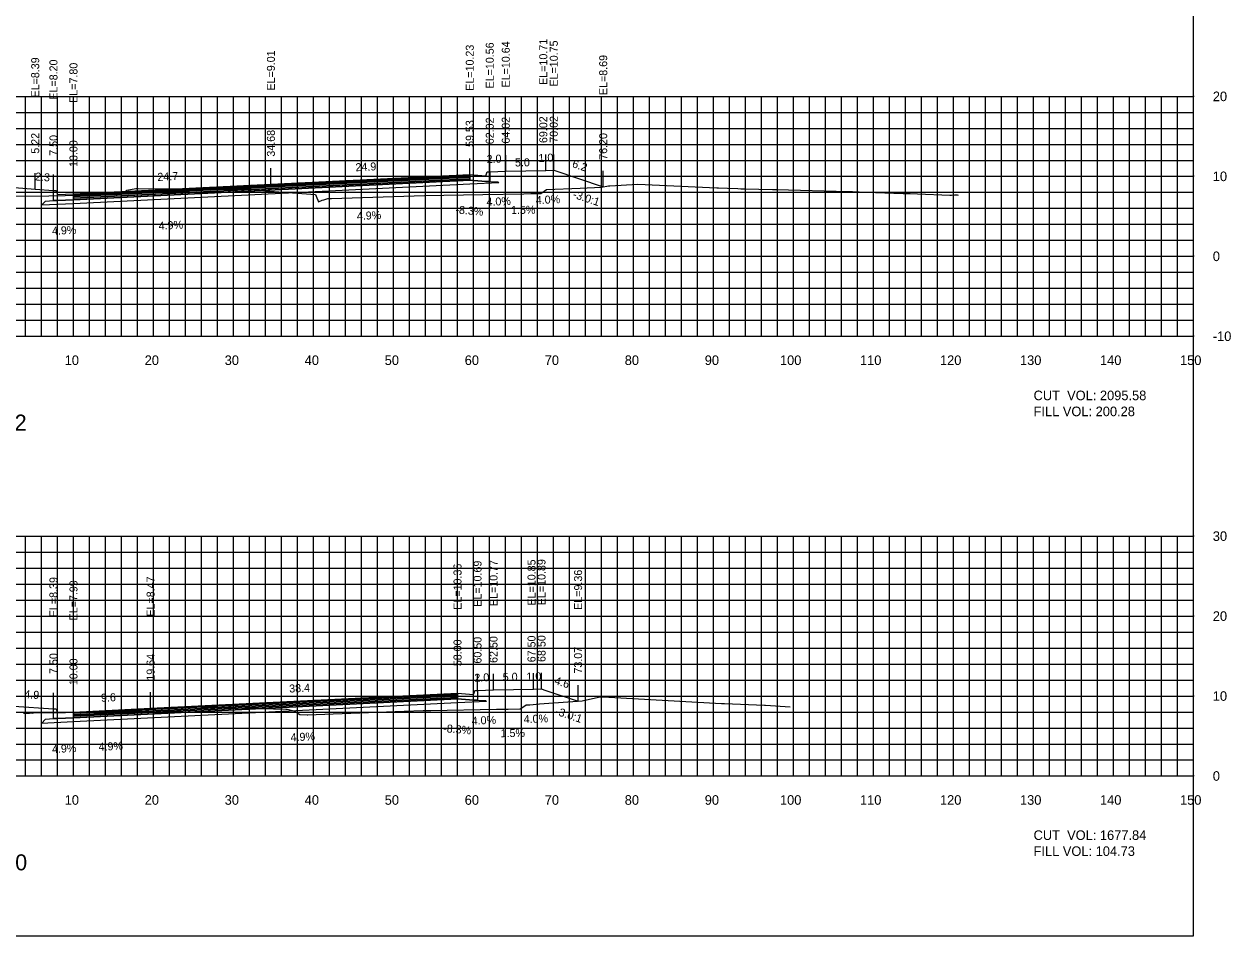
# Model space of a CAD drawing. Extents: x 1797419 to 1809236, y 248759 to 251512.
# Drawn here: x 1806034.8 to 1806185.7, y 250079.4 to 250193.5 of the extents above; entities that cross this region are included whole.
import ezdxf

# ---------------------------------------------------------------- set-up
doc = ezdxf.new("R2010")
doc.units = 0
for name, color, linetype in [('1', 7, 'Continuous'), ('10', 7, 'Continuous'), ('3', 7, 'Continuous'), ('31', 7, 'Continuous'), ('4', 7, 'Continuous'), ('60', 7, 'Continuous'), ('ANNO-TXT', 7, 'Continuous'), ('BASE', 7, 'Continuous'), ('CL-CNST', 7, 'Continuous'), ('Level 62', 7, 'Continuous'), ('LOWER BINDER', 7, 'Continuous'), ('M-ROADS', 7, 'Continuous'), ('UPPER BINDER', 7, 'Continuous'), ('WEARING', 7, 'Continuous')]:
    doc.layers.add(name, color=color, linetype=linetype)

msp = doc.modelspace()

# ---------------------------------------------------------------- linework, layer by layer
for p, q in [((1806090.53, 250174.66), (1806090.53, 250176.66)), ((1806093.03, 250174.99), (1806093.03, 250176.99)), ((1806095.03, 250175.07), (1806095.03, 250177.07)), ((1806100.03, 250175.14), (1806100.03, 250177.14)), ((1806101.03, 250175.18), (1806101.03, 250177.18)), ((1806036.22, 250172.82), (1806036.22, 250174.82)), ((1806038.5, 250172.64), (1806038.5, 250174.64)), ((1806065.68, 250173.44), (1806065.68, 250175.44)), ((1806107.21, 250173.12), (1806107.21, 250175.12)), ((1806041, 250172.23), (1806041, 250174.23)), ((1806041, 250172.23), (1806041, 250174.23)), ((1806089, 250109.79), (1806089, 250111.79)), ((1806091.5, 250110.12), (1806091.5, 250112.12)), ((1806093.5, 250110.2), (1806093.5, 250112.2)), ((1806098.5, 250110.28), (1806098.5, 250112.28)), ((1806099.5, 250110.32), (1806099.5, 250112.32)), ((1806038.5, 250107.82), (1806038.5, 250109.82)), ((1806050.64, 250107.9), (1806050.64, 250109.9)), ((1806104.07, 250108.79), (1806104.07, 250110.79)), ((1806041, 250107.42), (1806041, 250109.42))]:
    msp.add_line(p, q)
for points in [[(1805881, 250079.43), (1806181, 250079.43), (1806181, 250269.43), (1805881, 250269.43)], [(1806090.53, 250174.66), (1806092.53, 250174.49), (1806092.7, 250174.99), (1806093.03, 250174.99), (1806093.03, 250173.78), (1806092.53, 250173.78), (1806090.53, 250173.94)], [(1806038.5, 250172.64), (1806038.83, 250172.64), (1806039, 250172.14), (1806041, 250172.23), (1806041, 250171.51), (1806039, 250171.42), (1806038.5, 250171.42)], [(1806089, 250109.79), (1806091, 250109.62), (1806091.17, 250110.12), (1806091.5, 250110.12), (1806091.5, 250108.91), (1806091, 250108.91), (1806089, 250109.07)], [(1806038.5, 250107.82), (1806038.83, 250107.82), (1806039, 250107.32), (1806041, 250107.42), (1806041, 250106.7), (1806039, 250106.6), (1806038.5, 250106.6)]]:
    msp.add_lwpolyline(points, close=True)
at = {"layer": '60'}
for p, q in [((1806181, 250154.43), (1806181, 250184.43)), ((1806181.06, 250184.43), (1806181, 250184.43)), ((1806181.06, 250174.43), (1806181, 250174.43)), ((1806181.06, 250164.43), (1806181, 250164.43)), ((1805881, 250154.43), (1806181, 250154.43)), ((1806041, 250154.37), (1806041, 250154.43)), ((1806051, 250154.37), (1806051, 250154.43)), ((1806061, 250154.37), (1806061, 250154.43)), ((1806071, 250154.37), (1806071, 250154.43)), ((1806081, 250154.37), (1806081, 250154.43)), ((1806091, 250154.37), (1806091, 250154.43)), ((1806101, 250154.37), (1806101, 250154.43)), ((1806111, 250154.37), (1806111, 250154.43)), ((1806121, 250154.37), (1806121, 250154.43)), ((1806131, 250154.37), (1806131, 250154.43)), ((1806141, 250154.37), (1806141, 250154.43)), ((1806151, 250154.37), (1806151, 250154.43)), ((1806161, 250154.37), (1806161, 250154.43)), ((1806171, 250154.37), (1806171, 250154.43)), ((1806181, 250154.37), (1806181, 250154.43)), ((1806181.06, 250154.43), (1806181, 250154.43)), ((1806181, 250099.43), (1806181, 250129.43)), ((1806181.06, 250129.43), (1806181, 250129.43)), ((1806181.06, 250119.43), (1806181, 250119.43)), ((1806181.06, 250109.43), (1806181, 250109.43)), ((1805881, 250099.43), (1806181, 250099.43)), ((1806041, 250099.37), (1806041, 250099.43)), ((1806051, 250099.37), (1806051, 250099.43)), ((1806061, 250099.37), (1806061, 250099.43)), ((1806071, 250099.37), (1806071, 250099.43)), ((1806081, 250099.37), (1806081, 250099.43)), ((1806091, 250099.37), (1806091, 250099.43)), ((1806101, 250099.37), (1806101, 250099.43)), ((1806111, 250099.37), (1806111, 250099.43)), ((1806121, 250099.37), (1806121, 250099.43)), ((1806131, 250099.37), (1806131, 250099.43)), ((1806141, 250099.37), (1806141, 250099.43)), ((1806151, 250099.37), (1806151, 250099.43)), ((1806161, 250099.37), (1806161, 250099.43)), ((1806171, 250099.37), (1806171, 250099.43)), ((1806181, 250099.37), (1806181, 250099.43)), ((1806181.06, 250099.43), (1806181, 250099.43))]:
    msp.add_line(p, q, dxfattribs=at)
at = {"layer": 'BASE'}
for points in [[(1806041, 250171.51), (1806090.53, 250173.94), (1806092.53, 250173.78), (1806093.03, 250173.78), (1806094.03, 250173.75), (1806094.17, 250173.61), (1806090.53, 250173.44), (1806041, 250171.01), (1806036.99, 250170.82), (1806037.5, 250171.33), (1806038.5, 250171.42), (1806039, 250171.42)], [(1806041, 250106.7), (1806089, 250109.07), (1806091, 250108.91), (1806091.5, 250108.91), (1806092.5, 250108.89), (1806092.64, 250108.75), (1806089, 250108.57), (1806041, 250106.2), (1806036.99, 250106.01), (1806037.5, 250106.52), (1806038.5, 250106.6), (1806039, 250106.6)]]:
    msp.add_lwpolyline(points, close=True, dxfattribs=at)
at = {"layer": 'CL-CNST'}
for points in [[(1806031, 250173.25), (1806036.22, 250172.82), (1806038.5, 250172.64), (1806038.83, 250172.64), (1806038.83, 250172.63), (1806039, 250172.14), (1806041, 250172.23), (1806041, 250172.23), (1806065.68, 250173.44), (1806090.53, 250174.66), (1806092.53, 250174.49), (1806092.61, 250174.74), (1806092.7, 250174.99), (1806093.03, 250174.99), (1806095.03, 250175.07), (1806100.03, 250175.14), (1806100.99, 250175.18), (1806101.03, 250175.18), (1806107.21, 250173.12)], [(1806033.56, 250108.17), (1806038.5, 250107.82), (1806038.55, 250107.82), (1806038.83, 250107.82), (1806039, 250107.32), (1806041, 250107.42), (1806050.64, 250107.9), (1806089, 250109.79), (1806091, 250109.62), (1806091.08, 250109.85), (1806091.17, 250110.12), (1806091.44, 250110.12), (1806091.5, 250110.12), (1806093.5, 250110.2), (1806098.5, 250110.28), (1806099.5, 250110.32), (1806099.79, 250110.22), (1806104.07, 250108.79)]]:
    msp.add_lwpolyline(points, dxfattribs=at)
at = {"layer": 'Level 62'}
for p, q in [((1805881, 250184.43), (1806181, 250184.43)), ((1806035, 250154.43), (1806035, 250184.43)), ((1806037, 250154.43), (1806037, 250184.43)), ((1806039, 250154.43), (1806039, 250184.43)), ((1806041, 250154.43), (1806041, 250184.43)), ((1806043, 250154.43), (1806043, 250184.43)), ((1806045, 250154.43), (1806045, 250184.43)), ((1806047, 250154.43), (1806047, 250184.43)), ((1806049, 250154.43), (1806049, 250184.43)), ((1806051, 250154.43), (1806051, 250184.43)), ((1806053, 250154.43), (1806053, 250184.43)), ((1806055, 250154.43), (1806055, 250184.43)), ((1806057, 250154.43), (1806057, 250184.43)), ((1806059, 250154.43), (1806059, 250184.43)), ((1806061, 250154.43), (1806061, 250184.43)), ((1806063, 250154.43), (1806063, 250184.43)), ((1806065, 250154.43), (1806065, 250184.43)), ((1806067, 250154.43), (1806067, 250184.43)), ((1806069, 250154.43), (1806069, 250184.43)), ((1806071, 250154.43), (1806071, 250184.43)), ((1806073, 250154.43), (1806073, 250184.43)), ((1806075, 250154.43), (1806075, 250184.43)), ((1806077, 250154.43), (1806077, 250184.43)), ((1806079, 250154.43), (1806079, 250184.43)), ((1806081, 250154.43), (1806081, 250184.43)), ((1806083, 250154.43), (1806083, 250184.43)), ((1806085, 250154.43), (1806085, 250184.43)), ((1806087, 250154.43), (1806087, 250184.43)), ((1806089, 250154.43), (1806089, 250184.43)), ((1806091, 250154.43), (1806091, 250184.43)), ((1806093, 250154.43), (1806093, 250184.43)), ((1806095, 250154.43), (1806095, 250184.43)), ((1806097, 250154.43), (1806097, 250184.43)), ((1806099, 250154.43), (1806099, 250184.43)), ((1806101, 250154.43), (1806101, 250184.43)), ((1806103, 250154.43), (1806103, 250184.43)), ((1806105, 250154.43), (1806105, 250184.43)), ((1806107, 250154.43), (1806107, 250184.43)), ((1806109, 250154.43), (1806109, 250184.43)), ((1806111, 250154.43), (1806111, 250184.43)), ((1806113, 250154.43), (1806113, 250184.43)), ((1806115, 250154.43), (1806115, 250184.43)), ((1806117, 250154.43), (1806117, 250184.43)), ((1806119, 250154.43), (1806119, 250184.43)), ((1806121, 250154.43), (1806121, 250184.43)), ((1806123, 250154.43), (1806123, 250184.43)), ((1806125, 250154.43), (1806125, 250184.43)), ((1806127, 250154.43), (1806127, 250184.43)), ((1806129, 250154.43), (1806129, 250184.43)), ((1806131, 250154.43), (1806131, 250184.43)), ((1806133, 250154.43), (1806133, 250184.43)), ((1806135, 250154.43), (1806135, 250184.43)), ((1806137, 250154.43), (1806137, 250184.43)), ((1806139, 250154.43), (1806139, 250184.43)), ((1806141, 250154.43), (1806141, 250184.43)), ((1806143, 250154.43), (1806143, 250184.43)), ((1806145, 250154.43), (1806145, 250184.43)), ((1806147, 250154.43), (1806147, 250184.43)), ((1806149, 250154.43), (1806149, 250184.43)), ((1806151, 250154.43), (1806151, 250184.43)), ((1806153, 250154.43), (1806153, 250184.43)), ((1806155, 250154.43), (1806155, 250184.43)), ((1806157, 250154.43), (1806157, 250184.43)), ((1806159, 250154.43), (1806159, 250184.43)), ((1806161, 250154.43), (1806161, 250184.43)), ((1806163, 250154.43), (1806163, 250184.43)), ((1806165, 250154.43), (1806165, 250184.43)), ((1806167, 250154.43), (1806167, 250184.43)), ((1806169, 250154.43), (1806169, 250184.43)), ((1806171, 250154.43), (1806171, 250184.43)), ((1806173, 250154.43), (1806173, 250184.43)), ((1806175, 250154.43), (1806175, 250184.43)), ((1806177, 250154.43), (1806177, 250184.43)), ((1806179, 250154.43), (1806179, 250184.43)), ((1806181, 250154.43), (1806181, 250184.43)), ((1805881, 250182.43), (1806181, 250182.43)), ((1805881, 250180.43), (1806181, 250180.43)), ((1805881, 250178.43), (1806181, 250178.43)), ((1805881, 250176.43), (1806181, 250176.43)), ((1805881, 250174.43), (1806181, 250174.43)), ((1805881, 250172.43), (1806181, 250172.43)), ((1805881, 250170.43), (1806181, 250170.43)), ((1805881, 250168.43), (1806181, 250168.43)), ((1805881, 250166.43), (1806181, 250166.43)), ((1805881, 250164.43), (1806181, 250164.43)), ((1805881, 250162.43), (1806181, 250162.43)), ((1805881, 250160.43), (1806181, 250160.43)), ((1805881, 250158.43), (1806181, 250158.43)), ((1805881, 250156.43), (1806181, 250156.43)), ((1805881, 250154.43), (1806181, 250154.43)), ((1805881, 250129.43), (1806181, 250129.43)), ((1806035, 250099.43), (1806035, 250129.43)), ((1806037, 250099.43), (1806037, 250129.43)), ((1806039, 250099.43), (1806039, 250129.43)), ((1806041, 250099.43), (1806041, 250129.43)), ((1806043, 250099.43), (1806043, 250129.43)), ((1806045, 250099.43), (1806045, 250129.43)), ((1806047, 250099.43), (1806047, 250129.43)), ((1806049, 250099.43), (1806049, 250129.43)), ((1806051, 250099.43), (1806051, 250129.43)), ((1806053, 250099.43), (1806053, 250129.43)), ((1806055, 250099.43), (1806055, 250129.43)), ((1806057, 250099.43), (1806057, 250129.43)), ((1806059, 250099.43), (1806059, 250129.43)), ((1806061, 250099.43), (1806061, 250129.43)), ((1806063, 250099.43), (1806063, 250129.43)), ((1806065, 250099.43), (1806065, 250129.43)), ((1806067, 250099.43), (1806067, 250129.43)), ((1806069, 250099.43), (1806069, 250129.43)), ((1806071, 250099.43), (1806071, 250129.43)), ((1806073, 250099.43), (1806073, 250129.43)), ((1806075, 250099.43), (1806075, 250129.43)), ((1806077, 250099.43), (1806077, 250129.43)), ((1806079, 250099.43), (1806079, 250129.43)), ((1806081, 250099.43), (1806081, 250129.43)), ((1806083, 250099.43), (1806083, 250129.43)), ((1806085, 250099.43), (1806085, 250129.43)), ((1806087, 250099.43), (1806087, 250129.43)), ((1806089, 250099.43), (1806089, 250129.43)), ((1806091, 250099.43), (1806091, 250129.43)), ((1806093, 250099.43), (1806093, 250129.43)), ((1806095, 250099.43), (1806095, 250129.43)), ((1806097, 250099.43), (1806097, 250129.43)), ((1806099, 250099.43), (1806099, 250129.43)), ((1806101, 250099.43), (1806101, 250129.43)), ((1806103, 250099.43), (1806103, 250129.43)), ((1806105, 250099.43), (1806105, 250129.43)), ((1806107, 250099.43), (1806107, 250129.43)), ((1806109, 250099.43), (1806109, 250129.43)), ((1806111, 250099.43), (1806111, 250129.43)), ((1806113, 250099.43), (1806113, 250129.43)), ((1806115, 250099.43), (1806115, 250129.43)), ((1806117, 250099.43), (1806117, 250129.43)), ((1806119, 250099.43), (1806119, 250129.43)), ((1806121, 250099.43), (1806121, 250129.43)), ((1806123, 250099.43), (1806123, 250129.43)), ((1806125, 250099.43), (1806125, 250129.43)), ((1806127, 250099.43), (1806127, 250129.43)), ((1806129, 250099.43), (1806129, 250129.43)), ((1806131, 250099.43), (1806131, 250129.43)), ((1806133, 250099.43), (1806133, 250129.43)), ((1806135, 250099.43), (1806135, 250129.43)), ((1806137, 250099.43), (1806137, 250129.43)), ((1806139, 250099.43), (1806139, 250129.43)), ((1806141, 250099.43), (1806141, 250129.43)), ((1806143, 250099.43), (1806143, 250129.43)), ((1806145, 250099.43), (1806145, 250129.43)), ((1806147, 250099.43), (1806147, 250129.43)), ((1806149, 250099.43), (1806149, 250129.43)), ((1806151, 250099.43), (1806151, 250129.43)), ((1806153, 250099.43), (1806153, 250129.43)), ((1806155, 250099.43), (1806155, 250129.43)), ((1806157, 250099.43), (1806157, 250129.43)), ((1806159, 250099.43), (1806159, 250129.43)), ((1806161, 250099.43), (1806161, 250129.43)), ((1806163, 250099.43), (1806163, 250129.43)), ((1806165, 250099.43), (1806165, 250129.43)), ((1806167, 250099.43), (1806167, 250129.43)), ((1806169, 250099.43), (1806169, 250129.43)), ((1806171, 250099.43), (1806171, 250129.43)), ((1806173, 250099.43), (1806173, 250129.43)), ((1806175, 250099.43), (1806175, 250129.43)), ((1806177, 250099.43), (1806177, 250129.43)), ((1806179, 250099.43), (1806179, 250129.43)), ((1806181, 250099.43), (1806181, 250129.43)), ((1805881, 250127.43), (1806181, 250127.43)), ((1805881, 250125.43), (1806181, 250125.43)), ((1805881, 250123.43), (1806181, 250123.43)), ((1805881, 250121.43), (1806181, 250121.43)), ((1805881, 250119.43), (1806181, 250119.43)), ((1805881, 250117.43), (1806181, 250117.43)), ((1805881, 250115.43), (1806181, 250115.43)), ((1805881, 250113.43), (1806181, 250113.43)), ((1805881, 250111.43), (1806181, 250111.43)), ((1805881, 250109.43), (1806181, 250109.43)), ((1805881, 250107.43), (1806181, 250107.43)), ((1805881, 250105.43), (1806181, 250105.43)), ((1805881, 250103.43), (1806181, 250103.43)), ((1805881, 250101.43), (1806181, 250101.43)), ((1805881, 250099.43), (1806181, 250099.43))]:
    msp.add_line(p, q, dxfattribs=at)
at = {"layer": 'LOWER BINDER'}
for points in [[(1806041, 250171.89), (1806090.53, 250174.32), (1806090.53, 250174.13), (1806041, 250171.71)], [(1806041, 250171.71), (1806090.53, 250174.13), (1806090.53, 250173.94), (1806041, 250171.51)], [(1806041, 250107.08), (1806089, 250109.45), (1806089, 250109.26), (1806041, 250106.9)], [(1806041, 250106.9), (1806089, 250109.26), (1806089, 250109.07), (1806041, 250106.7)]]:
    msp.add_lwpolyline(points, close=True, dxfattribs=at)
at = {"layer": 'M-ROADS'}
for points in [[(1806033.76, 250171.93), (1806037.91, 250172.01), (1806046.07, 250172.17), (1806046.13, 250172.19), (1806046.18, 250172.18), (1806046.19, 250172.18), (1806046.28, 250172.16), (1806046.32, 250172.16), (1806046.45, 250172.17), (1806046.48, 250172.17), (1806046.55, 250172.2), (1806046.59, 250172.21), (1806046.64, 250172.2), (1806046.68, 250172.19), (1806046.72, 250172.19), (1806046.73, 250172.19), (1806046.79, 250172.19), (1806046.79, 250172.19), (1806046.86, 250172.21), (1806046.89, 250172.21), (1806046.91, 250172.2), (1806046.94, 250172.19), (1806046.96, 250172.2), (1806046.98, 250172.21), (1806046.99, 250172.2), (1806047.33, 250172.45), (1806047.35, 250172.45), (1806047.37, 250172.45), (1806047.41, 250172.47), (1806047.43, 250172.47), (1806047.46, 250172.46), (1806047.46, 250172.46), (1806047.51, 250172.48), (1806047.53, 250172.49), (1806047.54, 250172.5), (1806047.67, 250172.71), (1806048.81, 250172.91), (1806049.1, 250172.91), (1806054.81, 250172.88), (1806061.69, 250172.77), (1806062.21, 250172.89), (1806062.53, 250172.89), (1806064.97, 250172.6), (1806071.27, 250172.16), (1806071.34, 250171.95), (1806071.61, 250171.26), (1806072.09, 250171.43), (1806072.31, 250171.5), (1806072.31, 250171.5), (1806072.81, 250171.65), (1806072.83, 250171.66), (1806073.24, 250171.67), (1806084.87, 250172.04), (1806092.17, 250172.16), (1806097.28, 250172.25), (1806098.15, 250172.27), (1806098.96, 250172.28), (1806098.96, 250172.28), (1806099.13, 250172.29), (1806099.41, 250172.29), (1806099.53, 250172.37), (1806100.12, 250172.79), (1806104.31, 250172.97), (1806107, 250173.09), (1806107.86, 250173.23), (1806108.03, 250173.23), (1806111.54, 250173.44), (1806121.4, 250173.01), (1806121.62, 250173.01), (1806122.74, 250172.97), (1806124.04, 250172.9), (1806124.42, 250172.88), (1806124.94, 250172.87), (1806128.35, 250172.8), (1806128.89, 250172.78), (1806137.82, 250172.52), (1806138.31, 250172.52), (1806138.36, 250172.52), (1806140.09, 250172.43), (1806144.71, 250172.3), (1806145.57, 250172.27), (1806146.51, 250172.24), (1806150.52, 250172.07), (1806150.58, 250172.07), (1806150.73, 250172.07), (1806151.11, 250172.12), (1806151.13, 250172.12), (1806151.46, 250172.13), (1806151.59, 250172.07)], [(1806034.75, 250107.27), (1806035.12, 250107.29), (1806035.52, 250107.3), (1806035.75, 250107.31), (1806035.75, 250107.31), (1806035.87, 250107.3), (1806036.02, 250107.31), (1806039.22, 250107.35), (1806041.12, 250107.4), (1806046.01, 250107.51), (1806046.23, 250107.51), (1806046.56, 250107.51), (1806053.45, 250107.65), (1806053.65, 250107.74), (1806053.69, 250107.67), (1806053.7, 250107.69), (1806053.73, 250107.72), (1806053.78, 250107.76), (1806053.81, 250107.72), (1806053.82, 250107.74), (1806054.02, 250107.93), (1806054.07, 250107.96), (1806054.08, 250108.06), (1806054.08, 250108.09), (1806054.08, 250108.02), (1806054.08, 250107.98), (1806056.73, 250108.08), (1806067.54, 250107.79), (1806067.69, 250107.8), (1806068.71, 250107.53), (1806068.98, 250107.33), (1806069.3, 250107.12), (1806070.21, 250107.09), (1806070.31, 250107.09), (1806073.46, 250107.21), (1806082.35, 250107.55), (1806084.69, 250107.6), (1806085.52, 250107.61), (1806085.67, 250107.62), (1806093.87, 250107.78), (1806094.53, 250107.79), (1806094.76, 250107.79), (1806095.35, 250107.79), (1806096.82, 250107.82), (1806097.4, 250108.21), (1806097.57, 250108.33), (1806098.06, 250108.35), (1806099.25, 250108.45), (1806104.56, 250108.83), (1806106.61, 250109.29), (1806107, 250109.31), (1806107.04, 250109.31), (1806107.43, 250109.31), (1806107.9, 250109.29), (1806107.93, 250109.29), (1806122, 250108.49), (1806122.29, 250108.49), (1806122.37, 250108.49), (1806127.35, 250108.28), (1806127.5, 250108.29), (1806130.58, 250108.08)]]:
    msp.add_lwpolyline(points, dxfattribs=at)
at = {"layer": 'UPPER BINDER'}
for points in [[(1806041, 250172.08), (1806090.53, 250174.51), (1806090.53, 250174.32), (1806041, 250171.89)], [(1806041, 250107.27), (1806089, 250109.64), (1806089, 250109.45), (1806041, 250107.08)]]:
    msp.add_lwpolyline(points, close=True, dxfattribs=at)
at = {"layer": 'WEARING'}
for points in [[(1806041, 250172.23), (1806090.53, 250174.66), (1806090.53, 250174.51), (1806041, 250172.08)], [(1806041, 250107.42), (1806089, 250109.79), (1806089, 250109.64), (1806041, 250107.27)]]:
    msp.add_lwpolyline(points, close=True, dxfattribs=at)

# ---------------------------------------------------------------- texts
for rotation, p in [(341.5662, (1806103.33, 250171.78)), (341.567, (1806101.14, 250107.14))]:
    msp.add_text('-3.0:1', height=1, rotation=rotation).set_placement(p)
at = {"layer": '1'}
for s, p in [('819+82', (1806026.15, 250142.63)), ('819+00', (1806026.21, 250087.63))]:
    msp.add_text(s, height=2, dxfattribs=at).set_placement(p)
at = {"layer": '10'}
for s, p in [('10', (1806039.9, 250150.83)), ('20', (1806049.9, 250150.83)), ('30', (1806059.9, 250150.83)), ('40', (1806069.9, 250150.83)), ('50', (1806079.9, 250150.83)), ('60', (1806089.9, 250150.83)), ('70', (1806099.9, 250150.83)), ('80', (1806109.9, 250150.83)), ('90', (1806119.9, 250150.83)), ('100', (1806129.3, 250150.83)), ('110', (1806139.3, 250150.83)), ('120', (1806149.3, 250150.83)), ('130', (1806159.3, 250150.83)), ('140', (1806169.3, 250150.83)), ('150', (1806179.3, 250150.83)), ('10', (1806039.9, 250095.83)), ('20', (1806049.9, 250095.83)), ('30', (1806059.9, 250095.83)), ('40', (1806069.9, 250095.83)), ('50', (1806079.9, 250095.83)), ('60', (1806089.9, 250095.83)), ('70', (1806099.9, 250095.83)), ('80', (1806109.9, 250095.83)), ('90', (1806119.9, 250095.83)), ('100', (1806129.3, 250095.83)), ('110', (1806139.3, 250095.83)), ('120', (1806149.3, 250095.83)), ('130', (1806159.3, 250095.83)), ('140', (1806169.3, 250095.83)), ('150', (1806179.3, 250095.83))]:
    msp.add_text(s, height=1.2, dxfattribs=at).set_placement(p)
at = {"layer": '3'}
for s, p in [('EL=10.56', (1806093.53, 250185.42)), ('EL=10.64', (1806095.53, 250185.54)), ('EL=10.71', (1806100.22, 250185.87)), ('EL=10.75', (1806101.53, 250185.66)), ('EL=9.01', (1806066.18, 250185.16)), ('EL=10.23', (1806091.03, 250185.13)), ('EL=8.69', (1806107.71, 250184.59)), ('EL=8.39', (1806036.72, 250184.29)), ('EL=8.20', (1806039, 250184.02)), ('EL=7.80', (1806041.5, 250183.62)), ('EL=7.80', (1806041.5, 250183.62)), ('69.02', (1806100.22, 250178.59)), ('70.02', (1806101.53, 250178.63)), ('59.53', (1806091.03, 250178.11)), ('62.02', (1806093.53, 250178.44)), ('64.02', (1806095.53, 250178.52)), ('5.22', (1806036.72, 250177.26)), ('7.50', (1806039, 250177)), ('10.00', (1806041.5, 250175.6)), ('10.00', (1806041.5, 250175.6)), ('34.68', (1806066.18, 250176.89)), ('76.20', (1806107.71, 250176.5)), ('EL=10.69', (1806092, 250120.6)), ('EL=10.77', (1806094, 250120.68)), ('EL=10.85', (1806098.75, 250120.75)), ('EL=10.89', (1806100, 250120.79)), ('EL=10.36', (1806089.5, 250120.22)), ('EL=9.36', (1806104.57, 250120.21)), ('EL=8.39', (1806039, 250119.29)), ('EL=7.99', (1806041.5, 250118.89)), ('EL=8.47', (1806051.14, 250119.36)), ('68.50', (1806100, 250113.69)), ('58.00', (1806089.5, 250113.16)), ('60.50', (1806092, 250113.49)), ('62.50', (1806094, 250113.57)), ('67.50', (1806098.75, 250113.65)), ('73.07', (1806104.57, 250112.24)), ('7.50', (1806039, 250112.19)), ('10.00', (1806041.5, 250110.79)), ('19.64', (1806051.14, 250111.35))]:
    msp.add_text(s, height=1, rotation=90, dxfattribs=at).set_placement(p)
at = {"layer": '31'}
for s, p in [('20', (1806183.4, 250183.83)), ('10', (1806183.4, 250173.83)), ('0', (1806183.4, 250163.83)), ('-10', (1806183.4, 250153.83)), ('30', (1806183.4, 250128.83)), ('20', (1806183.4, 250118.83)), ('10', (1806183.4, 250108.83)), ('0', (1806183.4, 250098.83))]:
    msp.add_text(s, height=1.2, dxfattribs=at).set_placement(p)
at = {"layer": '4'}
for s, rotation, p in [('24.9', 2.8009, (1806076.27, 250175.06)), ('2.0', 2.2913, (1806092.66, 250176.08)), ('5.0', 0.8594, (1806096.19, 250175.66)), ('1.0', 2.2907, (1806099.14, 250176.21)), ('6.2', 341.5662, (1806103.25, 250175.6)), ('2.3', 355.3201, (1806036.17, 250173.93)), ('24.7', 2.8009, (1806051.51, 250173.85)), ('4.0%', 2.2913, (1806092.64, 250170.73)), ('4.0%', 2.2907, (1806098.8, 250170.96)), ('4.9%', 2.8009, (1806076.44, 250168.96)), ('-8.3%', 355.2287, (1806088.71, 250169.79)), ('1.5%', 0.8594, (1806095.69, 250169.71)), ('4.9%', 2.8009, (1806051.67, 250167.75)), ('4.9%', 2.8042, (1806038.34, 250167.1)), ('38.4', 2.822, (1806067.99, 250109.86)), ('2.0', 2.2905, (1806091.13, 250111.21)), ('5.0', 0.8593, (1806094.66, 250111.32)), ('1.0', 2.2905, (1806097.63, 250111.34)), ('4.6', 341.567, (1806101.04, 250110.96)), ('4.9', 356.0184, (1806034.83, 250109.18)), ('9.6', 2.822, (1806044.46, 250108.7)), ('4.0%', 2.2905, (1806090.79, 250105.84)), ('4.0%', 2.2905, (1806097.29, 250106.03)), ('-8.3%', 355.2271, (1806087.18, 250104.92)), ('1.5%', 0.8593, (1806094.39, 250104.28)), ('4.9%', 2.8337, (1806038.34, 250102.29)), ('4.9%', 2.822, (1806044.16, 250102.57)), ('4.9%', 2.822, (1806068.16, 250103.76))]:
    msp.add_text(s, height=1, rotation=rotation, dxfattribs=at).set_placement(p)
at = {"layer": 'ANNO-TXT'}
for s, p in [('CUT  VOL: 2095.58', (1806161, 250146.43)), ('FILL VOL: 200.28', (1806161, 250144.43)), ('CUT  VOL: 1677.84', (1806161, 250091.43)), ('FILL VOL: 104.73', (1806161, 250089.43))]:
    msp.add_text(s, height=1.2, dxfattribs=at).set_placement(p)

doc.saveas('drawing.dxf')
